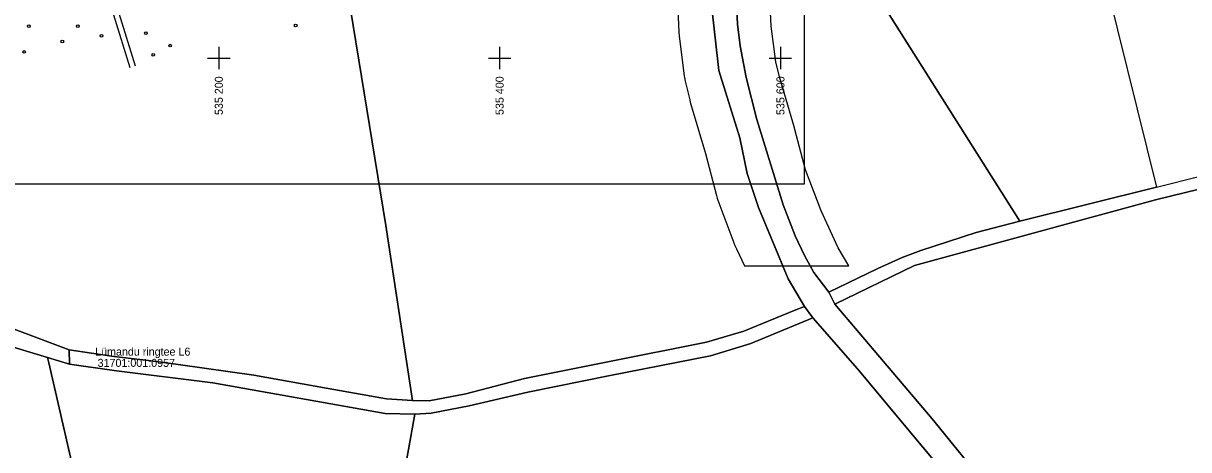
# Model space of a CAD drawing. Extents: x 532503 to 539665, y 6557663 to 6561526.
# Drawn here: x 535061 to 535891, y 6559121 to 6559425 of the extents above; entities that cross this region are included whole.
import ezdxf

# ---------------------------------------------------------------- set-up
doc = ezdxf.new("R2010")
doc.units = 0
for name, color, linetype in [('ABIJOONIS', 7, 'Continuous'), ('HALJASTUS', 7, 'Continuous'), ('Kaitsevöönd', 7, 'Continuous'), ('kataster', 7, 'Continuous'), ('TEE', 7, 'Continuous'), ('VORK', 7, 'Continuous')]:
    doc.layers.add(name, color=color, linetype=linetype)

# ---------------------------------------------------------------- blocks, each defined once
blk = doc.blocks.new('LONOOR')
at = {"layer": 'HALJASTUS'}
blk.add_circle((0, 0), 0.6, dxfattribs=at)

msp = doc.modelspace()

# ---------------------------------------------------------------- linework, layer by layer
at = {"layer": 'ABIJOONIS'}
msp.add_lwpolyline([(533888.8, 6560184.94), (535616.8, 6560184.94), (535616.8, 6559310.16), (533888.8, 6559310.16)], close=True, dxfattribs=at)
at = {"layer": 'Kaitsevöönd'}
for p, q in [((535574.4, 6559251.85), (535648.8, 6559251.85)), ((535601.78, 6559251.85), (535621.21, 6559251.85))]:
    msp.add_line(p, q, dxfattribs=at)
for points in [[(535541.19, 6559993.59), (535551.28, 6559983.37), (535558.3, 6559970.15), (535561.98, 6559958.35), (535560.75, 6559943.26), (535556.29, 6559928.14), (535550.37, 6559910.98), (535545, 6559893.64), (535541.59, 6559874.28), (535537.93, 6559811.19), (535533.57, 6559735.28), (535533.4, 6559680.55), (535537.96, 6559621.52), (535543.68, 6559571.38), (535548.62, 6559501.66), (535550.5, 6559476.8), (535550.75, 6559439.7), (535556.1, 6559391), (535571.15, 6559343.15), (535576.2, 6559317.65), (535584.3, 6559293.5), (535601.78, 6559251.85)], [(535621.21, 6559251.85), (535617.22, 6559259.24), (535610.52, 6559273.26), (535601.89, 6559295.4), (535583.19, 6559356.17), (535575.52, 6559386.19), (535571.27, 6559408.75), (535569.54, 6559424.2), (535562.5, 6559567.02), (535557.01, 6559622.27), (535551.95, 6559689.74), (535552.28, 6559738.42), (535557.07, 6559873.72), (535567.56, 6559905.45), (535578.04, 6559935.86), (535579.97, 6559950.74), (535578.04, 6559970.17), (535574.17, 6559980.56), (535567.46, 6559992.02)], [(535526.6, 6559439.78), (535527.58, 6559418.43), (535527.81, 6559415.79), (535531.46, 6559387.12), (535531.6, 6559386.12), (535532.13, 6559383.49), (535535.37, 6559370.13), (535535.8, 6559368.55), (535546.62, 6559332.04), (535554.38, 6559302.11), (535554.94, 6559300.19), (535555.46, 6559298.71), (535567.64, 6559266.5), (535568.62, 6559264.18), (535574.4, 6559251.85)], [(535648.8, 6559251.85), (535641.19, 6559264.84), (535628.93, 6559291.03), (535617.82, 6559320.39), (535610.37, 6559349.15), (535610.06, 6559350.25), (535599.31, 6559386.51), (535596.7, 6559397.27), (535593.45, 6559422.79), (535592.55, 6559442.38)]]:
    msp.add_lwpolyline(points, dxfattribs=at)
at = {"layer": 'kataster'}
for points in [[(535567.46, 6559992.02), (535574.17, 6559980.56), (535578.04, 6559970.17), (535579.97, 6559950.74), (535578.04, 6559935.86), (535567.56, 6559905.45), (535557.07, 6559873.72), (535552.28, 6559738.42), (535551.95, 6559689.74), (535557.01, 6559622.27), (535562.5, 6559567.02), (535569.54, 6559424.2), (535571.27, 6559408.75), (535575.52, 6559386.19), (535583.19, 6559356.17), (535601.89, 6559295.4), (535610.52, 6559273.26), (535617.22, 6559259.24), (535623.78, 6559247.09), (535634.53, 6559233.16), (535638.75, 6559224.58), (535708.12, 6559142.94), (535828.78, 6558994.55)], [(535622.4, 6559518.34), (535770.62, 6559283.71), (535739.47, 6559275.67), (535700.1, 6559262.92), (535686.8, 6559257.79), (535669.29, 6559249.99), (535634.53, 6559233.16), (535623.78, 6559247.09), (535617.22, 6559259.24), (535610.52, 6559273.26), (535601.89, 6559295.4), (535583.19, 6559356.17), (535575.52, 6559386.19), (535571.27, 6559408.75), (535569.54, 6559424.2), (535562.5, 6559567.02)], [(535828.78, 6558994.55), (535708.12, 6559142.94), (535638.75, 6559224.58), (535695.4, 6559252.28), (535867.11, 6559298.9), (535992.55, 6559329.63), (536006.98, 6559335.28), (536054.54, 6559218.34), (536108.15, 6559263.06), (536050.04, 6559356.89), (536083.01, 6559376.41), (536107.98, 6559392.5), (536125.37, 6559401.31), (536169.27, 6559412.41), (536253.66, 6559433.85), (536310.72, 6559449.46), (536522.06, 6559302.9), (536571.22, 6559315.13), (536691.69, 6559346.17), (536791.7, 6559291.85), (536861.35, 6559238.97), (536924.83, 6559190.75), (536605.97, 6559059.68)], [(535747.86, 6559067), (535654.82, 6559178.64), (535622.98, 6559214.84), (535617.25, 6559223.1), (535605.6, 6559242.75), (535584.3, 6559293.5), (535576.2, 6559317.65), (535571.15, 6559343.15), (535556.1, 6559391), (535550.75, 6559439.7)], [(535992.55, 6559329.63), (535867.11, 6559298.9), (535695.4, 6559252.28), (535638.75, 6559224.58), (535634.53, 6559233.16), (535669.29, 6559249.99), (535686.8, 6559257.79), (535700.1, 6559262.92), (535739.47, 6559275.67), (535770.62, 6559283.71), (535867.94, 6559308.1), (535996.05, 6559340.2)], [(534640.67, 6559222.82), (534661.86, 6559230.11), (534687.79, 6559236.73), (534705.11, 6559239.6), (534723.42, 6559239.8), (534744.55, 6559237.48), (534783.68, 6559229.05), (534907.99, 6559196.53), (534924.28, 6559194.4), (534935.64, 6559193.58), (534949.32, 6559193.28), (534959.83, 6559193.74), (534990.33, 6559199.57), (535004.31, 6559201.21), (535017.35, 6559201.49), (535030.03, 6559199.89), (535045.02, 6559196.61), (535078.02, 6559186.57), (535078.85, 6559182.95), (535122.4, 6558993.61)], [(535310.85, 6558986.12), (535339.2, 6559143.61), (535339.7, 6559146.37), (535351.28, 6559147.09), (535378.38, 6559152.27), (535420.15, 6559161.87), (535478.75, 6559173.78), (535550.1, 6559187.84), (535578.97, 6559196.69), (535622.98, 6559214.84), (535654.82, 6559178.64), (535747.86, 6559067)], [(535054.28, 6559206.76), (535093.5, 6559192.16), (535093.57, 6559181.9), (535078.02, 6559186.57), (535045.02, 6559196.61)]]:
    msp.add_lwpolyline(points, dxfattribs=at)
for points in [[(535622.4, 6559518.34), (535784.83, 6559643.51), (535867.94, 6559308.1), (535770.62, 6559283.71)], [(534969.93, 6559494.75), (535104.64, 6559499.79), (535276.49, 6559541.25), (535318.85, 6559280.76), (535338.01, 6559156.08), (535319.42, 6559157.12), (535277.91, 6559164.57), (535224.85, 6559174.15), (535170.96, 6559181.67), (535149.92, 6559184.62), (535125.2, 6559187.34), (535093.5, 6559192.16), (535054.28, 6559206.76)], [(535276.49, 6559541.25), (535548.62, 6559501.66), (535550.5, 6559476.8), (535550.75, 6559439.7), (535556.1, 6559391), (535571.15, 6559343.15), (535576.2, 6559317.65), (535584.3, 6559293.5), (535605.6, 6559242.75), (535617.25, 6559223.1), (535609.75, 6559220.15), (535573.85, 6559205.3), (535547.45, 6559197.5), (535476, 6559183.4), (535417.7, 6559171.6), (535375.95, 6559160.8), (535349.75, 6559155.9), (535338.01, 6559156.08), (535318.85, 6559280.76)], [(535093.57, 6559181.9), (535093.5, 6559192.16), (535125.2, 6559187.34), (535149.92, 6559184.62), (535170.96, 6559181.67), (535224.85, 6559174.15), (535277.91, 6559164.57), (535319.42, 6559157.12), (535338.01, 6559156.08), (535349.75, 6559155.9), (535375.95, 6559160.8), (535417.7, 6559171.6), (535476, 6559183.4), (535547.45, 6559197.5), (535573.85, 6559205.3), (535609.75, 6559220.15), (535617.25, 6559223.1), (535622.98, 6559214.84), (535578.97, 6559196.69), (535550.1, 6559187.84), (535478.75, 6559173.78), (535420.15, 6559161.87), (535378.38, 6559152.27), (535351.28, 6559147.09), (535339.7, 6559146.37), (535318.52, 6559146.84), (535195.77, 6559168.57), (535127.09, 6559177.06)], [(535078.02, 6559186.57), (535093.57, 6559181.9), (535127.09, 6559177.06), (535195.77, 6559168.57), (535318.52, 6559146.84), (535339.7, 6559146.37), (535339.2, 6559143.61), (535310.85, 6558986.12), (535122.4, 6558993.61), (535078.85, 6559182.95)]]:
    msp.add_lwpolyline(points, close=True, dxfattribs=at)
at = {"layer": 'TEE'}
for p, q in [((535125.04, 6559430.73), (535136.7, 6559393.22)), ((535128.86, 6559431.92), (535140.52, 6559394.4))]:
    msp.add_line(p, q, dxfattribs=at)
at = {"layer": 'VORK'}
for p, q in [((535200, 6559408), (535200, 6559392)), ((535400, 6559408), (535400, 6559392)), ((535600, 6559408), (535600, 6559392)), ((535192, 6559400), (535208, 6559400)), ((535392, 6559400), (535408, 6559400)), ((535592, 6559400), (535608, 6559400))]:
    msp.add_line(p, q, dxfattribs=at)

# ---------------------------------------------------------------- block references
at = {"layer": 'HALJASTUS', "xscale": 1.6, "yscale": 1.6000000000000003}
for p in [(535064.77, 6559422.73), (535099.54, 6559422.73), (535148.11, 6559417.62), (535254.73, 6559423.15), (535088.55, 6559411.84), (535116.46, 6559415.79), (535165.43, 6559408.82), (535061.37, 6559404.3), (535153.35, 6559402.27)]:
    msp.add_blockref('LONOOR', p, dxfattribs=at)

# ---------------------------------------------------------------- texts
at = {"layer": 'kataster'}
for s, p in [('Lümandu ringtee L6', (535111.94, 6559187.99)), ('31701:001:0957', (535113.69, 6559179.99))]:
    msp.add_text(s, height=5.7, dxfattribs=at).set_placement(p)
at = {"layer": 'VORK'}
for s, p in [('535 200', (535202.85, 6559359.39)), ('535 400', (535402.85, 6559359.39)), ('535 600', (535602.85, 6559359.39))]:
    msp.add_text(s, height=5.7, rotation=90, dxfattribs=at).set_placement(p)

doc.saveas('drawing.dxf')
